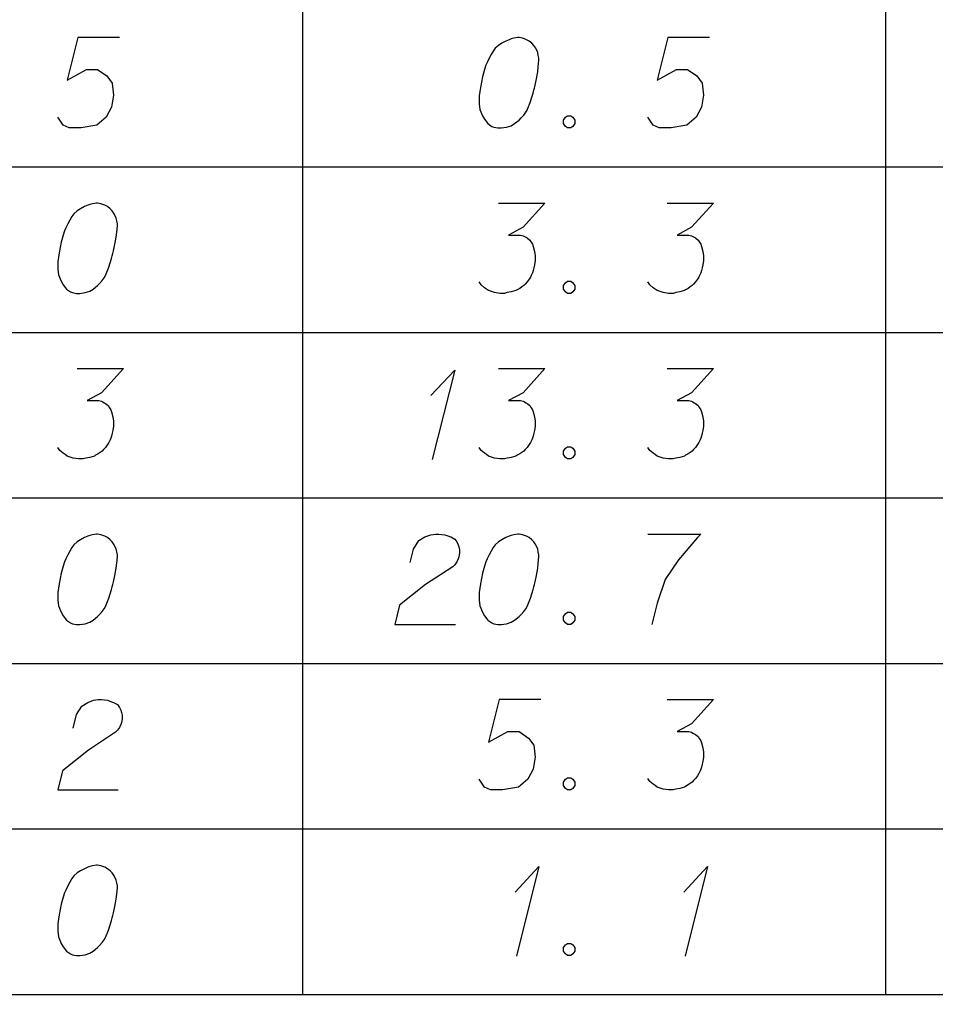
# Model space of a CAD drawing. Extents: x 2074207 to 2076812, y 516372 to 523312.
# Drawn here: x 2076573.1 to 2076621.8, y 519381.6 to 519433.5 of the extents above; entities that cross this region are included whole.
import ezdxf

# ---------------------------------------------------------------- set-up
doc = ezdxf.new("R2010")
doc.units = 0
for name, color, linetype in [('Prop DirtTable_ Soil Test Results - Outline (Major)', 7, 'Continuous'), ('Prop DirtTable_ Soil Test Results - Outline (Minor)', 7, 'Continuous'), ('Prop DirtTable_ Soil Test Results - Tx (Sample Data)', 7, 'Continuous')]:
    doc.layers.add(name, color=color, linetype=linetype)

msp = doc.modelspace()

# ---------------------------------------------------------------- linework, layer by layer
at = {"layer": 'Prop DirtTable_ Soil Test Results - Outline (Major)'}
msp.add_line((2076260.609, 519381.613), (2076811.903, 519381.613), dxfattribs=at)
at = {"layer": 'Prop DirtTable_ Soil Test Results - Outline (Minor)'}
for p, q in [((2076588.114, 519434.413), (2076588.114, 519425.613)), ((2076619.134, 519425.613), (2076619.134, 519434.413)), ((2076260.609, 519425.613), (2076811.903, 519425.613)), ((2076260.609, 519425.613), (2076811.903, 519425.613)), ((2076588.114, 519425.613), (2076588.114, 519416.813)), ((2076619.134, 519416.813), (2076619.134, 519425.613)), ((2076260.609, 519416.813), (2076811.903, 519416.813)), ((2076260.609, 519416.813), (2076811.903, 519416.813)), ((2076588.114, 519416.813), (2076588.114, 519408.013)), ((2076619.134, 519408.013), (2076619.134, 519416.813)), ((2076260.609, 519408.013), (2076811.903, 519408.013)), ((2076260.609, 519408.013), (2076811.903, 519408.013)), ((2076588.114, 519408.013), (2076588.114, 519399.213)), ((2076619.134, 519399.213), (2076619.134, 519408.013)), ((2076260.609, 519399.213), (2076811.903, 519399.213)), ((2076260.609, 519399.213), (2076811.903, 519399.213)), ((2076588.114, 519399.213), (2076588.114, 519390.413)), ((2076619.134, 519390.413), (2076619.134, 519399.213)), ((2076260.609, 519390.413), (2076811.903, 519390.413)), ((2076260.609, 519390.413), (2076811.903, 519390.413)), ((2076588.114, 519390.413), (2076588.114, 519381.613)), ((2076619.134, 519381.613), (2076619.134, 519390.413)), ((2076260.609, 519381.613), (2076811.903, 519381.613))]:
    msp.add_line(p, q, dxfattribs=at)
at = {"layer": 'Prop DirtTable_ Soil Test Results - Tx (Sample Data)'}
for points in [[(2076578.396, 519432.491), (2076576.174, 519432.491), (2076575.609, 519430.223), (2076576.632, 519430.79), (2076577.232, 519430.79), (2076577.726, 519430.45), (2076578.008, 519430.072), (2076578.079, 519429.43), (2076577.973, 519428.787), (2076577.691, 519428.258), (2076577.197, 519427.842), (2076576.35, 519427.691), (2076575.715, 519427.691), (2076575.398, 519427.842), (2076575.116, 519428.258)], [(2076599.632, 519432.491), (2076599.562, 519432.491), (2076599.35, 519432.453), (2076599.209, 519432.415), (2076599.103, 519432.378), (2076598.927, 519432.302), (2076598.715, 519432.189), (2076598.539, 519432.075), (2076598.362, 519431.924), (2076598.256, 519431.773), (2076598.151, 519431.584), (2076598.045, 519431.395), (2076597.939, 519431.168), (2076597.868, 519431.017), (2076597.798, 519430.79), (2076597.692, 519430.412), (2076597.586, 519429.845), (2076597.516, 519429.392), (2076597.516, 519428.976), (2076597.551, 519428.674), (2076597.692, 519428.333), (2076597.798, 519428.144), (2076597.974, 519427.918), (2076598.186, 519427.767), (2076598.292, 519427.729), (2076598.503, 519427.691), (2076598.68, 519427.691), (2076598.962, 519427.729), (2076599.209, 519427.804), (2076599.385, 519427.918), (2076599.632, 519428.107), (2076599.738, 519428.22), (2076599.879, 519428.371), (2076599.985, 519428.522), (2076600.055, 519428.636), (2076600.126, 519428.825), (2076600.161, 519428.9), (2076600.232, 519429.089), (2076600.302, 519429.316), (2076600.373, 519429.543), (2076600.408, 519429.694), (2076600.443, 519429.807), (2076600.479, 519429.959), (2076600.549, 519430.299), (2076600.585, 519430.488), (2076600.62, 519430.677), (2076600.655, 519430.941), (2076600.69, 519431.281), (2076600.69, 519431.395), (2076600.655, 519431.546), (2076600.62, 519431.697), (2076600.514, 519431.924), (2076600.408, 519432.075), (2076600.302, 519432.189), (2076600.161, 519432.302), (2076600.02, 519432.378), (2076599.914, 519432.415), (2076599.809, 519432.453), (2076599.632, 519432.491)], [(2076609.756, 519432.491), (2076607.534, 519432.491), (2076606.969, 519430.223), (2076607.992, 519430.79), (2076608.592, 519430.79), (2076609.086, 519430.45), (2076609.368, 519430.072), (2076609.439, 519429.43), (2076609.333, 519428.787), (2076609.051, 519428.258), (2076608.557, 519427.842), (2076607.71, 519427.691), (2076607.075, 519427.691), (2076606.758, 519427.842), (2076606.476, 519428.258)], [(2076602.207, 519428.333), (2076602.384, 519428.333), (2076602.489, 519428.258), (2076602.595, 519428.107), (2076602.595, 519427.918), (2076602.489, 519427.767), (2076602.384, 519427.691), (2076602.207, 519427.691), (2076602.101, 519427.767), (2076601.996, 519427.918), (2076601.996, 519428.107), (2076602.101, 519428.258), (2076602.207, 519428.333)], [(2076577.232, 519423.691), (2076577.162, 519423.691), (2076576.95, 519423.653), (2076576.809, 519423.615), (2076576.703, 519423.578), (2076576.527, 519423.502), (2076576.315, 519423.389), (2076576.139, 519423.275), (2076575.962, 519423.124), (2076575.856, 519422.973), (2076575.751, 519422.784), (2076575.645, 519422.595), (2076575.539, 519422.368), (2076575.468, 519422.217), (2076575.398, 519421.99), (2076575.292, 519421.612), (2076575.186, 519421.045), (2076575.116, 519420.592), (2076575.116, 519420.176), (2076575.151, 519419.874), (2076575.292, 519419.533), (2076575.398, 519419.344), (2076575.574, 519419.118), (2076575.786, 519418.967), (2076575.892, 519418.929), (2076576.103, 519418.891), (2076576.28, 519418.891), (2076576.562, 519418.929), (2076576.809, 519419.004), (2076576.985, 519419.118), (2076577.232, 519419.307), (2076577.338, 519419.42), (2076577.479, 519419.571), (2076577.585, 519419.722), (2076577.655, 519419.836), (2076577.726, 519420.025), (2076577.761, 519420.1), (2076577.832, 519420.289), (2076577.902, 519420.516), (2076577.973, 519420.743), (2076578.008, 519420.894), (2076578.043, 519421.007), (2076578.079, 519421.159), (2076578.149, 519421.499), (2076578.185, 519421.688), (2076578.22, 519421.877), (2076578.255, 519422.141), (2076578.29, 519422.481), (2076578.29, 519422.595), (2076578.255, 519422.746), (2076578.22, 519422.897), (2076578.114, 519423.124), (2076578.008, 519423.275), (2076577.902, 519423.389), (2076577.761, 519423.502), (2076577.62, 519423.578), (2076577.514, 519423.615), (2076577.409, 519423.653), (2076577.232, 519423.691)], [(2076598.539, 519423.691), (2076601.008, 519423.691), (2076599.844, 519422.406), (2076599.068, 519421.99), (2076599.703, 519421.99), (2076599.844, 519421.952), (2076599.914, 519421.915), (2076599.985, 519421.877), (2076600.055, 519421.839), (2076600.197, 519421.726), (2076600.267, 519421.612), (2076600.338, 519421.499), (2076600.373, 519421.385), (2076600.443, 519421.121), (2076600.479, 519420.894), (2076600.479, 519420.781), (2076600.479, 519420.63), (2076600.443, 519420.403), (2076600.408, 519420.252), (2076600.373, 519420.1), (2076600.338, 519419.987), (2076600.302, 519419.911), (2076600.267, 519419.836), (2076600.232, 519419.76), (2076600.161, 519419.647), (2076600.055, 519419.496), (2076599.95, 519419.382), (2076599.879, 519419.307), (2076599.773, 519419.231), (2076599.667, 519419.155), (2076599.526, 519419.08), (2076599.456, 519419.042), (2076599.209, 519418.967), (2076598.997, 519418.929), (2076598.856, 519418.891), (2076598.609, 519418.891), (2076598.327, 519418.929), (2076598.221, 519418.967), (2076598.115, 519419.004), (2076598.009, 519419.042), (2076597.904, 519419.118), (2076597.798, 519419.193), (2076597.621, 519419.344), (2076597.516, 519419.496)], [(2076607.499, 519423.691), (2076609.968, 519423.691), (2076608.804, 519422.406), (2076608.028, 519421.99), (2076608.663, 519421.99), (2076608.804, 519421.952), (2076608.874, 519421.915), (2076608.945, 519421.877), (2076609.015, 519421.839), (2076609.157, 519421.726), (2076609.227, 519421.612), (2076609.298, 519421.499), (2076609.333, 519421.385), (2076609.403, 519421.121), (2076609.439, 519420.894), (2076609.439, 519420.781), (2076609.439, 519420.63), (2076609.403, 519420.403), (2076609.368, 519420.252), (2076609.333, 519420.1), (2076609.298, 519419.987), (2076609.262, 519419.911), (2076609.227, 519419.836), (2076609.192, 519419.76), (2076609.121, 519419.647), (2076609.015, 519419.496), (2076608.91, 519419.382), (2076608.839, 519419.307), (2076608.733, 519419.231), (2076608.627, 519419.155), (2076608.486, 519419.08), (2076608.416, 519419.042), (2076608.169, 519418.967), (2076607.957, 519418.929), (2076607.816, 519418.891), (2076607.569, 519418.891), (2076607.287, 519418.929), (2076607.181, 519418.967), (2076607.075, 519419.004), (2076606.969, 519419.042), (2076606.864, 519419.118), (2076606.758, 519419.193), (2076606.581, 519419.344), (2076606.476, 519419.496)], [(2076602.207, 519419.533), (2076602.384, 519419.533), (2076602.489, 519419.458), (2076602.595, 519419.307), (2076602.595, 519419.118), (2076602.489, 519418.967), (2076602.384, 519418.891), (2076602.207, 519418.891), (2076602.101, 519418.967), (2076601.996, 519419.118), (2076601.996, 519419.307), (2076602.101, 519419.458), (2076602.207, 519419.533)], [(2076576.139, 519414.891), (2076578.608, 519414.891), (2076577.444, 519413.606), (2076576.668, 519413.19), (2076577.303, 519413.19), (2076577.444, 519413.152), (2076577.514, 519413.115), (2076577.585, 519413.077), (2076577.655, 519413.039), (2076577.797, 519412.926), (2076577.867, 519412.812), (2076577.938, 519412.699), (2076577.973, 519412.585), (2076578.043, 519412.321), (2076578.079, 519412.094), (2076578.079, 519411.981), (2076578.079, 519411.83), (2076578.043, 519411.603), (2076578.008, 519411.452), (2076577.973, 519411.3), (2076577.938, 519411.187), (2076577.902, 519411.111), (2076577.867, 519411.036), (2076577.832, 519410.96), (2076577.761, 519410.847), (2076577.655, 519410.696), (2076577.55, 519410.582), (2076577.479, 519410.507), (2076577.373, 519410.431), (2076577.267, 519410.355), (2076577.126, 519410.28), (2076577.056, 519410.242), (2076576.809, 519410.167), (2076576.597, 519410.129), (2076576.456, 519410.091), (2076576.209, 519410.091), (2076575.927, 519410.129), (2076575.821, 519410.167), (2076575.715, 519410.204), (2076575.609, 519410.242), (2076575.504, 519410.318), (2076575.398, 519410.393), (2076575.221, 519410.544), (2076575.116, 519410.696)], [(2076598.539, 519414.891), (2076601.008, 519414.891), (2076599.844, 519413.606), (2076599.068, 519413.19), (2076599.703, 519413.19), (2076599.844, 519413.152), (2076599.914, 519413.115), (2076599.985, 519413.077), (2076600.055, 519413.039), (2076600.197, 519412.926), (2076600.267, 519412.812), (2076600.338, 519412.699), (2076600.373, 519412.585), (2076600.443, 519412.321), (2076600.479, 519412.094), (2076600.479, 519411.981), (2076600.479, 519411.83), (2076600.443, 519411.603), (2076600.408, 519411.452), (2076600.373, 519411.3), (2076600.338, 519411.187), (2076600.302, 519411.111), (2076600.267, 519411.036), (2076600.232, 519410.96), (2076600.161, 519410.847), (2076600.055, 519410.696), (2076599.95, 519410.582), (2076599.879, 519410.507), (2076599.773, 519410.431), (2076599.667, 519410.355), (2076599.526, 519410.28), (2076599.456, 519410.242), (2076599.209, 519410.167), (2076598.997, 519410.129), (2076598.856, 519410.091), (2076598.609, 519410.091), (2076598.327, 519410.129), (2076598.221, 519410.167), (2076598.115, 519410.204), (2076598.009, 519410.242), (2076597.904, 519410.318), (2076597.798, 519410.393), (2076597.621, 519410.544), (2076597.516, 519410.696)], [(2076607.499, 519414.891), (2076609.968, 519414.891), (2076608.804, 519413.606), (2076608.028, 519413.19), (2076608.663, 519413.19), (2076608.804, 519413.152), (2076608.874, 519413.115), (2076608.945, 519413.077), (2076609.015, 519413.039), (2076609.157, 519412.926), (2076609.227, 519412.812), (2076609.298, 519412.699), (2076609.333, 519412.585), (2076609.403, 519412.321), (2076609.439, 519412.094), (2076609.439, 519411.981), (2076609.439, 519411.83), (2076609.403, 519411.603), (2076609.368, 519411.452), (2076609.333, 519411.3), (2076609.298, 519411.187), (2076609.262, 519411.111), (2076609.227, 519411.036), (2076609.192, 519410.96), (2076609.121, 519410.847), (2076609.015, 519410.696), (2076608.91, 519410.582), (2076608.839, 519410.507), (2076608.733, 519410.431), (2076608.627, 519410.355), (2076608.486, 519410.28), (2076608.416, 519410.242), (2076608.169, 519410.167), (2076607.957, 519410.129), (2076607.816, 519410.091), (2076607.569, 519410.091), (2076607.287, 519410.129), (2076607.181, 519410.167), (2076607.075, 519410.204), (2076606.969, 519410.242), (2076606.864, 519410.318), (2076606.758, 519410.393), (2076606.581, 519410.544), (2076606.476, 519410.696)], [(2076594.94, 519413.455), (2076596.21, 519414.815), (2076595.011, 519410.053)], [(2076602.207, 519410.733), (2076602.384, 519410.733), (2076602.489, 519410.658), (2076602.595, 519410.507), (2076602.595, 519410.318), (2076602.489, 519410.167), (2076602.384, 519410.091), (2076602.207, 519410.091), (2076602.101, 519410.167), (2076601.996, 519410.318), (2076601.996, 519410.507), (2076602.101, 519410.658), (2076602.207, 519410.733)], [(2076577.232, 519406.091), (2076577.162, 519406.091), (2076576.95, 519406.053), (2076576.809, 519406.015), (2076576.703, 519405.978), (2076576.527, 519405.902), (2076576.315, 519405.789), (2076576.139, 519405.675), (2076575.962, 519405.524), (2076575.856, 519405.373), (2076575.751, 519405.184), (2076575.645, 519404.995), (2076575.539, 519404.768), (2076575.468, 519404.617), (2076575.398, 519404.39), (2076575.292, 519404.012), (2076575.186, 519403.445), (2076575.116, 519402.992), (2076575.116, 519402.576), (2076575.151, 519402.274), (2076575.292, 519401.933), (2076575.398, 519401.744), (2076575.574, 519401.518), (2076575.786, 519401.367), (2076575.892, 519401.329), (2076576.103, 519401.291), (2076576.28, 519401.291), (2076576.562, 519401.329), (2076576.809, 519401.404), (2076576.985, 519401.518), (2076577.232, 519401.707), (2076577.338, 519401.82), (2076577.479, 519401.971), (2076577.585, 519402.122), (2076577.655, 519402.236), (2076577.726, 519402.425), (2076577.761, 519402.5), (2076577.832, 519402.689), (2076577.902, 519402.916), (2076577.973, 519403.143), (2076578.008, 519403.294), (2076578.043, 519403.407), (2076578.079, 519403.559), (2076578.149, 519403.899), (2076578.185, 519404.088), (2076578.22, 519404.277), (2076578.255, 519404.541), (2076578.29, 519404.881), (2076578.29, 519404.995), (2076578.255, 519405.146), (2076578.22, 519405.297), (2076578.114, 519405.524), (2076578.008, 519405.675), (2076577.902, 519405.789), (2076577.761, 519405.902), (2076577.62, 519405.978), (2076577.514, 519406.015), (2076577.409, 519406.053), (2076577.232, 519406.091)], [(2076593.847, 519404.579), (2076594.023, 519405.297), (2076594.306, 519405.751), (2076594.623, 519405.94), (2076594.94, 519406.053), (2076595.187, 519406.091), (2076595.364, 519406.091), (2076595.681, 519406.053), (2076595.893, 519405.978), (2076595.999, 519405.94), (2076596.21, 519405.826), (2076596.316, 519405.675), (2076596.387, 519405.524), (2076596.422, 519405.411), (2076596.457, 519405.259), (2076596.457, 519405.07), (2076596.422, 519404.881), (2076596.387, 519404.768), (2076596.316, 519404.617), (2076596.21, 519404.466), (2076596.105, 519404.352), (2076594.658, 519403.407), (2076593.283, 519402.311), (2076593.036, 519401.291), (2076596.246, 519401.291)], [(2076599.632, 519406.091), (2076599.562, 519406.091), (2076599.35, 519406.053), (2076599.209, 519406.015), (2076599.103, 519405.978), (2076598.927, 519405.902), (2076598.715, 519405.789), (2076598.539, 519405.675), (2076598.362, 519405.524), (2076598.256, 519405.373), (2076598.151, 519405.184), (2076598.045, 519404.995), (2076597.939, 519404.768), (2076597.868, 519404.617), (2076597.798, 519404.39), (2076597.692, 519404.012), (2076597.586, 519403.445), (2076597.516, 519402.992), (2076597.516, 519402.576), (2076597.551, 519402.274), (2076597.692, 519401.933), (2076597.798, 519401.744), (2076597.974, 519401.518), (2076598.186, 519401.367), (2076598.292, 519401.329), (2076598.503, 519401.291), (2076598.68, 519401.291), (2076598.962, 519401.329), (2076599.209, 519401.404), (2076599.385, 519401.518), (2076599.632, 519401.707), (2076599.738, 519401.82), (2076599.879, 519401.971), (2076599.985, 519402.122), (2076600.055, 519402.236), (2076600.126, 519402.425), (2076600.161, 519402.5), (2076600.232, 519402.689), (2076600.302, 519402.916), (2076600.373, 519403.143), (2076600.408, 519403.294), (2076600.443, 519403.407), (2076600.479, 519403.559), (2076600.549, 519403.899), (2076600.585, 519404.088), (2076600.62, 519404.277), (2076600.655, 519404.541), (2076600.69, 519404.881), (2076600.69, 519404.995), (2076600.655, 519405.146), (2076600.62, 519405.297), (2076600.514, 519405.524), (2076600.408, 519405.675), (2076600.302, 519405.789), (2076600.161, 519405.902), (2076600.02, 519405.978), (2076599.914, 519406.015), (2076599.809, 519406.053), (2076599.632, 519406.091)], [(2076606.476, 519406.091), (2076609.298, 519406.091), (2076609.121, 519405.902), (2076608.098, 519404.73), (2076607.393, 519403.672), (2076606.969, 519402.425), (2076606.687, 519401.291)], [(2076602.207, 519401.933), (2076602.384, 519401.933), (2076602.489, 519401.858), (2076602.595, 519401.707), (2076602.595, 519401.518), (2076602.489, 519401.367), (2076602.384, 519401.291), (2076602.207, 519401.291), (2076602.101, 519401.367), (2076601.996, 519401.518), (2076601.996, 519401.707), (2076602.101, 519401.858), (2076602.207, 519401.933)], [(2076575.927, 519395.779), (2076576.103, 519396.497), (2076576.386, 519396.951), (2076576.703, 519397.14), (2076577.02, 519397.253), (2076577.267, 519397.291), (2076577.444, 519397.291), (2076577.761, 519397.253), (2076577.973, 519397.178), (2076578.079, 519397.14), (2076578.29, 519397.026), (2076578.396, 519396.875), (2076578.467, 519396.724), (2076578.502, 519396.611), (2076578.537, 519396.459), (2076578.537, 519396.27), (2076578.502, 519396.081), (2076578.467, 519395.968), (2076578.396, 519395.817), (2076578.29, 519395.666), (2076578.185, 519395.552), (2076576.738, 519394.607), (2076575.363, 519393.511), (2076575.116, 519392.491), (2076578.326, 519392.491)], [(2076600.796, 519397.291), (2076598.574, 519397.291), (2076598.009, 519395.023), (2076599.032, 519395.59), (2076599.632, 519395.59), (2076600.126, 519395.25), (2076600.408, 519394.872), (2076600.479, 519394.23), (2076600.373, 519393.587), (2076600.091, 519393.058), (2076599.597, 519392.642), (2076598.75, 519392.491), (2076598.115, 519392.491), (2076597.798, 519392.642), (2076597.516, 519393.058)], [(2076607.499, 519397.291), (2076609.968, 519397.291), (2076608.804, 519396.006), (2076608.028, 519395.59), (2076608.663, 519395.59), (2076608.804, 519395.552), (2076608.874, 519395.515), (2076608.945, 519395.477), (2076609.015, 519395.439), (2076609.157, 519395.326), (2076609.227, 519395.212), (2076609.298, 519395.099), (2076609.333, 519394.985), (2076609.403, 519394.721), (2076609.439, 519394.494), (2076609.439, 519394.381), (2076609.439, 519394.23), (2076609.403, 519394.003), (2076609.368, 519393.852), (2076609.333, 519393.7), (2076609.298, 519393.587), (2076609.262, 519393.511), (2076609.227, 519393.436), (2076609.192, 519393.36), (2076609.121, 519393.247), (2076609.015, 519393.096), (2076608.91, 519392.982), (2076608.839, 519392.907), (2076608.733, 519392.831), (2076608.627, 519392.755), (2076608.486, 519392.68), (2076608.416, 519392.642), (2076608.169, 519392.567), (2076607.957, 519392.529), (2076607.816, 519392.491), (2076607.569, 519392.491), (2076607.287, 519392.529), (2076607.181, 519392.567), (2076607.075, 519392.604), (2076606.969, 519392.642), (2076606.864, 519392.718), (2076606.758, 519392.793), (2076606.581, 519392.944), (2076606.476, 519393.096)], [(2076602.207, 519393.133), (2076602.384, 519393.133), (2076602.489, 519393.058), (2076602.595, 519392.907), (2076602.595, 519392.718), (2076602.489, 519392.567), (2076602.384, 519392.491), (2076602.207, 519392.491), (2076602.101, 519392.567), (2076601.996, 519392.718), (2076601.996, 519392.907), (2076602.101, 519393.058), (2076602.207, 519393.133)], [(2076577.232, 519388.491), (2076577.162, 519388.491), (2076576.95, 519388.453), (2076576.809, 519388.415), (2076576.703, 519388.378), (2076576.527, 519388.302), (2076576.315, 519388.189), (2076576.139, 519388.075), (2076575.962, 519387.924), (2076575.856, 519387.773), (2076575.751, 519387.584), (2076575.645, 519387.395), (2076575.539, 519387.168), (2076575.468, 519387.017), (2076575.398, 519386.79), (2076575.292, 519386.412), (2076575.186, 519385.845), (2076575.116, 519385.392), (2076575.116, 519384.976), (2076575.151, 519384.674), (2076575.292, 519384.333), (2076575.398, 519384.144), (2076575.574, 519383.918), (2076575.786, 519383.767), (2076575.892, 519383.729), (2076576.103, 519383.691), (2076576.28, 519383.691), (2076576.562, 519383.729), (2076576.809, 519383.804), (2076576.985, 519383.918), (2076577.232, 519384.107), (2076577.338, 519384.22), (2076577.479, 519384.371), (2076577.585, 519384.522), (2076577.655, 519384.636), (2076577.726, 519384.825), (2076577.761, 519384.9), (2076577.832, 519385.089), (2076577.902, 519385.316), (2076577.973, 519385.543), (2076578.008, 519385.694), (2076578.043, 519385.807), (2076578.079, 519385.959), (2076578.149, 519386.299), (2076578.185, 519386.488), (2076578.22, 519386.677), (2076578.255, 519386.941), (2076578.29, 519387.281), (2076578.29, 519387.395), (2076578.255, 519387.546), (2076578.22, 519387.697), (2076578.114, 519387.924), (2076578.008, 519388.075), (2076577.902, 519388.189), (2076577.761, 519388.302), (2076577.62, 519388.378), (2076577.514, 519388.415), (2076577.409, 519388.453), (2076577.232, 519388.491)], [(2076599.42, 519387.055), (2076600.69, 519388.415), (2076599.491, 519383.653)], [(2076608.38, 519387.055), (2076609.65, 519388.415), (2076608.451, 519383.653)], [(2076602.207, 519384.333), (2076602.384, 519384.333), (2076602.489, 519384.258), (2076602.595, 519384.107), (2076602.595, 519383.918), (2076602.489, 519383.767), (2076602.384, 519383.691), (2076602.207, 519383.691), (2076602.101, 519383.767), (2076601.996, 519383.918), (2076601.996, 519384.107), (2076602.101, 519384.258), (2076602.207, 519384.333)]]:
    msp.add_lwpolyline(points, dxfattribs=at)

doc.saveas('drawing.dxf')
